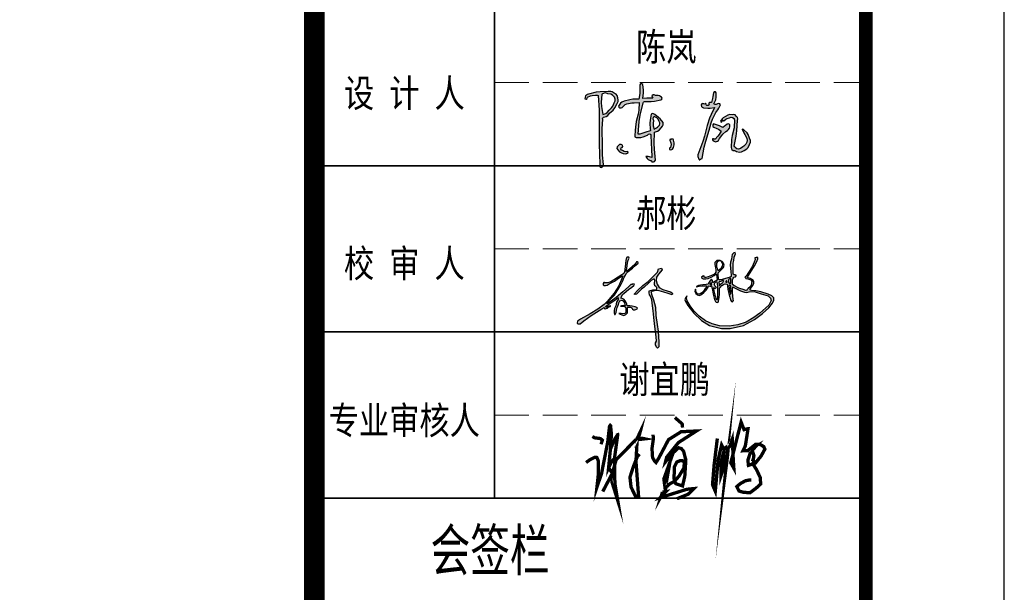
# Model space of a CAD drawing. Extents: x 797781 to 1255204, y 21234 to 1024248.
# Tile 314 of 656: x 1000585 to 1007693, y 269101 to 273234. Entities that reach past the tile are written whole.
import ezdxf
from ezdxf.enums import TextEntityAlignment as Align

# ---------------------------------------------------------------- set-up
doc = ezdxf.new("R2010")
doc.units = 0
doc.header["$LTSCALE"] = 1000
doc.header["$MEASUREMENT"] = 0
doc.linetypes.add('230303生产综合楼-平面图_t8$0$DASH', pattern=[0.35, 0.25, -0.1])
doc.layers.add('230303生产综合楼-平面图_t8$0$PUB_TITLE', color=4, linetype='Continuous')
doc.layers.add('PUB_TEXT', color=7, linetype='Continuous')
doc.layers.add('230303生产综合楼-平面图_t8$0$不打印线', color=5, linetype='230303生产综合楼-平面图_t8$0$DASH', lineweight=0, plot=False)
for name, color, linetype, lineweight in [('230303生产综合楼-平面图_t8$0$图框', 4, 'Continuous', 35), ('A-ANNO-TEXT', 7, 'Continuous', 25), ('图框', 4, 'Continuous', 35)]:
    doc.layers.add(name, color=color, linetype=linetype, lineweight=lineweight)
doc.styles.add('-黑体', font='simhei.ttf', dxfattribs={"width": 0.8})
doc.styles.add('230303生产综合楼-平面图_t8$0$-黑体', font='simhei.ttf', dxfattribs={"width": 0.8})

# ---------------------------------------------------------------- blocks, each defined once
blk = doc.blocks.new('陈岚')
h = blk.add_hatch(color=256)
h.paths.add_polyline_path([(-3.976, 1.115), (-3.926, 1.233), (-3.919, 1.31), (-3.948, 1.435), (-3.991, 1.559), (-4.054, 1.625), (-4.177, 1.671), (-4.289, 1.741), (-4.366, 1.759), (-4.497, 1.747), (-4.936, 1.709), (-5.158, 1.666), (-5.58, 1.539), (-5.645, 1.504), (-5.677, 1.483), (-5.733, 1.435), (-5.745, 1.368), (-5.75, 1.335), (-5.761, 1.268), (-5.692, 1.257), (-5.632, 1.297), (-5.615, 1.365), (-5.457, 1.448), (-5.368, 1.477), (-5.191, 1.504), (-5.132, 1.517), (-5.098, 1.517), (-5.039, 1.504), (-4.944, 0.696), (-4.909, 0.289), (-4.865, -0.524), (-4.806, -1.258), (-4.774, -1.625), (-4.705, -2.358), (-4.696, -2.405), (-4.677, -2.431), (-4.636, -2.455), (-4.56, -2.411), (-4.525, -2.361), (-4.511, -2.274), (-4.592, -1.773), (-4.617, -1.518), (-4.636, -1.01), (-4.7, -0.536), (-4.714, -0.294), (-4.705, 0.185), (-4.718, 0.24), (-4.708, 0.281), (-4.67, 0.324), (-4.522, 0.374), (-4.447, 0.431), (-4.358, 0.56), (-4.165, 0.748), (-4.083, 0.868)])
h.paths.add_polyline_path([(-4.848, 1.127), (-4.837, 1.574), (-4.728, 1.649), (-4.639, 1.664), (-4.511, 1.629), (-4.35, 1.61), (-4.263, 1.571), (-4.143, 1.463), (-4.09, 1.352), (-4.09, 1.267), (-4.143, 1.157), (-4.205, 0.968), (-4.259, 0.874), (-4.393, 0.726), (-4.486, 0.589), (-4.56, 0.528), (-4.712, 0.462), (-4.822, 0.896)], flags=16)
h.paths.add_polyline_path([(-2.535, 1.294), (-2.511, 1.314), (-2.469, 1.324), (-2.114, 1.348), (-1.935, 1.379), (-1.593, 1.477), (-1.541, 1.508), (-1.524, 1.569), (-1.552, 1.622), (-1.671, 1.689), (-1.749, 1.707), (-1.885, 1.699), (-1.966, 1.724), (-2.025, 1.714), (-2.093, 1.664), (-2.081, 1.611), (-2.065, 1.583), (-2.024, 1.546), (-2.246, 1.523), (-2.357, 1.512), (-2.58, 1.49), (-2.557, 1.793), (-2.569, 1.951), (-2.635, 2.248), (-2.684, 2.285), (-2.751, 2.276), (-2.788, 2.227), (-2.769, 1.911), (-2.769, 1.751), (-2.788, 1.435), (-3.119, 1.408), (-3.286, 1.373), (-3.601, 1.268), (-3.728, 1.211), (-3.79, 1.154), (-3.858, 1.032), (-3.885, 0.982), (-3.871, 0.924), (-3.823, 0.893), (-3.741, 0.891), (-3.689, 0.914), (-3.635, 0.976), (-3.571, 1.054), (-3.532, 1.088), (-3.448, 1.143), (-3.175, 1.2), (-3.037, 1.223), (-2.76, 1.254), (-2.766, 0.83), (-2.786, 0.617), (-2.858, 0.199), (-2.884, -0.123), (-2.889, -0.285), (-2.885, -0.607), (-2.879, -0.646), (-2.855, -0.67), (-2.816, -0.677), (-2.557, -0.658), (-2.422, -0.62), (-2.191, -0.503), (-2.139, -0.451), (-2.078, -0.439), (-2.01, -0.468), (-1.956, -0.974), (-1.931, -1.226), (-1.885, -1.732), (-2.008, -1.695), (-2.076, -1.686), (-2.205, -1.691), (-2.138, -1.794), (-2.082, -1.84), (-1.968, -1.885), (-1.916, -1.891), (-1.885, -1.91), (-1.857, -1.955), (-1.777, -1.964), (-1.717, -1.934), (-1.677, -1.864), (-1.764, -1.248), (-1.795, -0.937), (-1.83, -0.315), (-1.664, -0.264), (-1.58, -0.204), (-1.475, -0.065), (-1.402, 0.039), (-1.38, 0.113), (-1.385, 0.24), (-1.554, 0.423), (-1.651, 0.505), (-1.857, 0.643), (-1.932, 0.686), (-1.993, 0.69), (-2.073, 0.657), (-2.11, 0.326), (-2.108, 0.154), (-2.066, -0.177), (-2.041, -0.199), (-2.044, -0.242), (-2.073, -0.26), (-2.292, -0.349), (-2.402, -0.393), (-2.621, -0.482), (-2.66, -0.482), (-2.68, -0.482), (-2.719, -0.482), (-2.692, 0.215), (-2.659, 0.565), (-2.552, 1.254)])
h.paths.add_polyline_path([(-1.941, 0.469), (-1.885, 0.532), (-1.743, 0.469), (-1.674, 0.408), (-1.593, 0.275), (-1.552, 0.205), (-1.548, 0.148), (-1.579, 0.073), (-1.677, -0.035), (-1.735, -0.084), (-1.857, -0.163), (-1.919, 0.023), (-1.932, 0.129), (-1.913, 0.324), (-1.95, 0.399)], flags=16)
h.paths.add_polyline_path([(-3.594, -1.302), (-3.537, -1.275), (-3.514, -1.213), (-3.538, -1.156), (-3.618, -1.115), (-3.694, -1.124), (-3.761, -1.184), (-3.823, -1.259), (-3.83, -1.342), (-3.781, -1.427), (-3.674, -1.52), (-3.606, -1.557), (-3.469, -1.594), (-3.363, -1.615), (-3.29, -1.598), (-3.205, -1.531), (-3.196, -1.51), (-3.21, -1.486), (-3.233, -1.482), (-3.342, -1.511), (-3.418, -1.498), (-3.51, -1.434), (-3.571, -1.418), (-3.606, -1.363)], flags=17)
h.paths.add_polyline_path([(-0.696, -0.847), (-0.753, -0.691), (-0.773, -0.641), (-0.846, -0.625), (-0.885, -0.663), (-0.913, -0.652), (-0.946, -0.674), (-0.947, -0.704), (-0.883, -0.854), (-0.872, -0.947), (-0.899, -1.107), (-0.941, -1.144), (-0.937, -1.214), (-0.892, -1.246), (-0.81, -1.223), (-0.766, -1.185), (-0.732, -1.107), (-0.691, -0.946)])
h.paths.add_polyline_path([(1.706, 1.407), (1.664, 1.458), (1.608, 1.473), (1.546, 1.449), (1.473, 1.41), (1.414, 1.408), (1.338, 1.442), (1.432, 1.67), (1.451, 1.808), (1.421, 2.053), (1.383, 2.097), (1.309, 2.094), (1.275, 2.046), (1.254, 1.828), (1.239, 1.72), (1.199, 1.504), (1.141, 1.498), (1.112, 1.489), (1.06, 1.463), (1.06, 1.422), (1.067, 1.4), (1.088, 1.365), (1.028, 1.325), (0.964, 1.328), (0.907, 1.372), (0.92, 1.398), (0.901, 1.433), (0.872, 1.435), (0.859, 1.4), (0.813, 1.386), (0.782, 1.407), (0.721, 1.417), (0.672, 1.393), (0.643, 1.338), (0.663, 1.255), (0.704, 1.209), (0.782, 1.178), (1.028, 1.18), (1.153, 1.194), (1.393, 1.247), (1.226, 0.851), (1.158, 0.644), (1.053, 0.226), (0.931, -0.374), (0.858, -0.672), (0.685, -1.26), (0.643, -1.41), (0.648, -1.504), (0.706, -1.649), (0.722, -1.669), (0.732, -1.678), (0.754, -1.691), (0.799, -1.65), (0.825, -1.633), (0.879, -1.607), (0.96, -0.968), (1.021, -0.649), (1.178, -0.024), (1.253, 0.381), (1.313, 0.582), (1.47, 0.963), (1.58, 1.131), (1.628, 1.222)])
h.paths.add_polyline_path([(2.216, 0.069), (2.283, 0.157), (2.298, 0.228), (2.301, 0.265), (2.296, 0.337), (2.247, 0.376), (2.205, 0.386), (2.144, 0.372), (2.055, 0.292), (2.01, 0.251), (1.921, 0.171), (1.717, 0.254), (1.61, 0.286), (1.393, 0.33), (1.348, 0.281), (1.362, 0.196), (1.421, 0.164), (1.595, 0.099), (1.679, 0.058), (1.838, -0.038), (1.738, -0.234), (1.675, -0.328), (1.532, -0.496), (1.477, -0.494), (1.449, -0.491), (1.393, -0.482), (1.384, -0.547), (1.426, -0.604), (1.491, -0.614), (1.516, -0.623), (1.528, -0.627), (1.553, -0.635), (1.664, -0.607), (1.725, -0.557), (1.775, -0.454), (1.88, -0.274), (1.944, -0.188), (2.088, -0.038), (2.176, 0.029)])
h.paths.add_polyline_path([(2.602, 0.844), (2.54, 0.912), (2.466, 0.93), (2.38, 0.9), (2.23, 0.897), (2.147, 0.869), (2.026, 0.782), (1.898, 0.701), (1.84, 0.638), (1.769, 0.504), (1.783, 0.474), (1.828, 0.466), (1.852, 0.49), (1.841, 0.524), (1.872, 0.563), (1.907, 0.56), (1.911, 0.538), (1.935, 0.523), (1.956, 0.532), (2.054, 0.636), (2.12, 0.679), (2.255, 0.726), (2.346, 0.761), (2.416, 0.753), (2.498, 0.699), (2.505, 0.668), (2.513, 0.653), (2.533, 0.629), (2.533, 0.457), (2.533, 0.371), (2.533, 0.199), (2.446, -0.233), (2.429, -0.459), (2.449, -0.899), (2.463, -0.973), (2.494, -1.015), (2.56, -1.052), (2.641, -1.054), (2.685, -1.066), (2.755, -1.107), (2.924, -1.123), (3.021, -1.103), (3.172, -1.024), (3.309, -0.916), (3.368, -0.838), (3.436, -0.677), (3.488, -0.548), (3.485, -0.453), (3.422, -0.329), (3.336, -0.129), (3.261, -0.032), (3.088, 0.101), (3.049, 0.128), (3.024, 0.137), (2.977, 0.143), (3.094, -0.046), (3.153, -0.14), (3.269, -0.329), (3.295, -0.464), (3.285, -0.546), (3.227, -0.67), (3.13, -0.78), (3.076, -0.832), (2.963, -0.927), (2.848, -0.963), (2.765, -0.951), (2.665, -0.885), (2.639, -0.858), (2.627, -0.844), (2.602, -0.816), (2.672, -0.252), (2.69, 0.033), (2.692, 0.601), (2.702, 0.705), (2.677, 0.772)])
for p, q in [((-2.751, 2.276), (-2.788, 2.227)), ((-2.788, 2.227), (-2.769, 1.911)), ((-2.684, 2.285), (-2.751, 2.276)), ((-2.635, 2.248), (-2.684, 2.285)), ((-2.569, 1.951), (-2.635, 2.248)), ((-5.158, 1.666), (-5.58, 1.539)), ((-4.936, 1.709), (-5.158, 1.666)), ((-4.497, 1.747), (-4.936, 1.709)), ((-4.728, 1.649), (-4.837, 1.574)), ((-4.639, 1.664), (-4.728, 1.649)), ((-4.511, 1.629), (-4.639, 1.664)), ((-4.35, 1.61), (-4.511, 1.629)), ((-4.366, 1.759), (-4.497, 1.747)), ((-4.289, 1.741), (-4.366, 1.759)), ((-4.177, 1.671), (-4.289, 1.741)), ((-4.054, 1.625), (-4.177, 1.671)), ((-2.769, 1.751), (-2.788, 1.435)), ((-2.769, 1.911), (-2.769, 1.751)), ((-2.58, 1.49), (-2.557, 1.793)), ((-2.557, 1.793), (-2.569, 1.951)), ((-2.025, 1.714), (-2.093, 1.664)), ((-2.093, 1.664), (-2.081, 1.611)), ((-1.966, 1.724), (-2.025, 1.714)), ((-1.885, 1.699), (-1.966, 1.724)), ((-1.749, 1.707), (-1.885, 1.699)), ((-1.671, 1.689), (-1.749, 1.707)), ((-1.552, 1.622), (-1.671, 1.689)), ((1.239, 1.72), (1.199, 1.504)), ((1.254, 1.828), (1.239, 1.72)), ((1.275, 2.046), (1.254, 1.828)), ((1.309, 2.094), (1.275, 2.046)), ((1.383, 2.097), (1.309, 2.094)), ((1.338, 1.442), (1.432, 1.67)), ((1.421, 2.053), (1.383, 2.097)), ((1.451, 1.808), (1.421, 2.053)), ((1.432, 1.67), (1.451, 1.808)), ((-5.75, 1.335), (-5.761, 1.268)), ((-5.761, 1.268), (-5.692, 1.257)), ((-5.745, 1.368), (-5.75, 1.335)), ((-5.733, 1.435), (-5.745, 1.368)), ((-5.677, 1.483), (-5.733, 1.435)), ((-5.692, 1.257), (-5.632, 1.297)), ((-5.645, 1.504), (-5.677, 1.483)), ((-5.58, 1.539), (-5.645, 1.504)), ((-5.632, 1.297), (-5.615, 1.365)), ((-5.615, 1.365), (-5.457, 1.448)), ((-5.457, 1.448), (-5.368, 1.477)), ((-5.368, 1.477), (-5.191, 1.504)), ((-5.191, 1.504), (-5.132, 1.517)), ((-5.132, 1.517), (-5.098, 1.517)), ((-5.098, 1.517), (-5.039, 1.504)), ((-5.039, 1.504), (-4.944, 0.696)), ((-4.837, 1.574), (-4.848, 1.127)), ((-4.848, 1.127), (-4.822, 0.896)), ((-4.263, 1.571), (-4.35, 1.61)), ((-4.143, 1.463), (-4.263, 1.571)), ((-4.205, 0.968), (-4.143, 1.157)), ((-4.09, 1.352), (-4.143, 1.463)), ((-4.143, 1.157), (-4.09, 1.267)), ((-4.09, 1.267), (-4.09, 1.352)), ((-4.083, 0.868), (-3.976, 1.115)), ((-3.991, 1.559), (-4.054, 1.625)), ((-3.948, 1.435), (-3.991, 1.559)), ((-3.976, 1.115), (-3.926, 1.233)), ((-3.919, 1.31), (-3.948, 1.435)), ((-3.926, 1.233), (-3.919, 1.31)), ((-3.79, 1.154), (-3.858, 1.032)), ((-3.728, 1.211), (-3.79, 1.154)), ((-3.601, 1.268), (-3.728, 1.211)), ((-3.286, 1.373), (-3.601, 1.268)), ((-3.571, 1.054), (-3.532, 1.088)), ((-3.532, 1.088), (-3.448, 1.143)), ((-3.448, 1.143), (-3.175, 1.2)), ((-3.119, 1.408), (-3.286, 1.373)), ((-3.175, 1.2), (-3.037, 1.223)), ((-2.788, 1.435), (-3.119, 1.408)), ((-3.037, 1.223), (-2.76, 1.254)), ((-2.76, 1.254), (-2.766, 0.83)), ((-2.659, 0.565), (-2.552, 1.254)), ((-2.357, 1.512), (-2.58, 1.49)), ((-2.552, 1.254), (-2.535, 1.294)), ((-2.535, 1.294), (-2.511, 1.314)), ((-2.511, 1.314), (-2.469, 1.324)), ((-2.469, 1.324), (-2.114, 1.348)), ((-2.246, 1.523), (-2.357, 1.512)), ((-2.024, 1.546), (-2.246, 1.523)), ((-2.114, 1.348), (-1.935, 1.379)), ((-2.081, 1.611), (-2.065, 1.583)), ((-2.065, 1.583), (-2.024, 1.546)), ((-1.935, 1.379), (-1.593, 1.477)), ((-1.593, 1.477), (-1.541, 1.508)), ((-1.524, 1.569), (-1.552, 1.622)), ((-1.541, 1.508), (-1.524, 1.569)), ((0.672, 1.393), (0.643, 1.338)), ((0.643, 1.338), (0.663, 1.255)), ((0.663, 1.255), (0.704, 1.209)), ((0.721, 1.417), (0.672, 1.393)), ((0.704, 1.209), (0.782, 1.178)), ((0.782, 1.407), (0.721, 1.417)), ((0.813, 1.386), (0.782, 1.407)), ((0.782, 1.178), (1.028, 1.18)), ((0.859, 1.4), (0.813, 1.386)), ((0.872, 1.435), (0.859, 1.4)), ((0.901, 1.433), (0.872, 1.435)), ((0.92, 1.398), (0.901, 1.433)), ((0.907, 1.372), (0.92, 1.398)), ((0.964, 1.328), (0.907, 1.372)), ((1.028, 1.325), (0.964, 1.328)), ((1.088, 1.365), (1.028, 1.325)), ((1.028, 1.18), (1.153, 1.194)), ((1.112, 1.489), (1.06, 1.463)), ((1.06, 1.463), (1.06, 1.422)), ((1.06, 1.422), (1.067, 1.4)), ((1.067, 1.4), (1.088, 1.365)), ((1.141, 1.498), (1.112, 1.489)), ((1.199, 1.504), (1.141, 1.498)), ((1.153, 1.194), (1.393, 1.247)), ((1.393, 1.247), (1.226, 0.851)), ((1.414, 1.408), (1.338, 1.442)), ((1.473, 1.41), (1.414, 1.408)), ((1.47, 0.963), (1.58, 1.131)), ((1.546, 1.449), (1.473, 1.41)), ((1.608, 1.473), (1.546, 1.449)), ((1.58, 1.131), (1.628, 1.222)), ((1.664, 1.458), (1.608, 1.473)), ((1.628, 1.222), (1.706, 1.407)), ((1.706, 1.407), (1.664, 1.458)), ((-4.944, 0.696), (-4.909, 0.289)), ((-4.822, 0.896), (-4.712, 0.462)), ((-4.56, 0.528), (-4.486, 0.589)), ((-4.486, 0.589), (-4.393, 0.726)), ((-4.447, 0.431), (-4.358, 0.56)), ((-4.393, 0.726), (-4.259, 0.874)), ((-4.358, 0.56), (-4.165, 0.748)), ((-4.259, 0.874), (-4.205, 0.968)), ((-4.165, 0.748), (-4.083, 0.868)), ((-3.858, 1.032), (-3.885, 0.982)), ((-3.885, 0.982), (-3.871, 0.924)), ((-3.871, 0.924), (-3.823, 0.893)), ((-3.823, 0.893), (-3.741, 0.891)), ((-3.741, 0.891), (-3.689, 0.914)), ((-3.689, 0.914), (-3.635, 0.976)), ((-3.635, 0.976), (-3.571, 1.054)), ((-2.786, 0.617), (-2.858, 0.199)), ((-2.766, 0.83), (-2.786, 0.617)), ((-2.692, 0.215), (-2.659, 0.565)), ((-2.073, 0.657), (-2.11, 0.326)), ((-1.993, 0.69), (-2.073, 0.657)), ((-1.932, 0.686), (-1.993, 0.69)), ((-1.857, 0.643), (-1.932, 0.686)), ((-1.651, 0.505), (-1.857, 0.643)), ((1.158, 0.644), (1.053, 0.226)), ((1.226, 0.851), (1.158, 0.644)), ((1.253, 0.381), (1.313, 0.582)), ((1.313, 0.582), (1.47, 0.963)), ((1.84, 0.638), (1.769, 0.504)), ((1.898, 0.701), (1.84, 0.638)), ((1.841, 0.524), (1.872, 0.563)), ((1.872, 0.563), (1.907, 0.56)), ((2.026, 0.782), (1.898, 0.701)), ((1.907, 0.56), (1.911, 0.538)), ((1.956, 0.532), (2.054, 0.636)), ((2.147, 0.869), (2.026, 0.782)), ((2.054, 0.636), (2.12, 0.679)), ((2.12, 0.679), (2.255, 0.726)), ((2.23, 0.897), (2.147, 0.869)), ((2.38, 0.9), (2.23, 0.897)), ((2.255, 0.726), (2.346, 0.761)), ((2.346, 0.761), (2.416, 0.753)), ((2.466, 0.93), (2.38, 0.9)), ((2.416, 0.753), (2.498, 0.699)), ((2.54, 0.912), (2.466, 0.93)), ((2.498, 0.699), (2.505, 0.668)), ((2.505, 0.668), (2.513, 0.653)), ((2.513, 0.653), (2.533, 0.629)), ((2.533, 0.629), (2.533, 0.457)), ((2.602, 0.844), (2.54, 0.912)), ((2.677, 0.772), (2.602, 0.844)), ((2.702, 0.705), (2.677, 0.772)), ((2.69, 0.033), (2.692, 0.601)), ((2.692, 0.601), (2.702, 0.705)), ((-4.909, 0.289), (-4.865, -0.524)), ((-4.718, 0.24), (-4.708, 0.281)), ((-4.705, 0.185), (-4.718, 0.24)), ((-4.714, -0.294), (-4.705, 0.185)), ((-4.712, 0.462), (-4.56, 0.528)), ((-4.708, 0.281), (-4.67, 0.324)), ((-4.67, 0.324), (-4.522, 0.374)), ((-4.522, 0.374), (-4.447, 0.431)), ((-2.858, 0.199), (-2.884, -0.123)), ((-2.719, -0.482), (-2.692, 0.215)), ((-2.11, 0.326), (-2.108, 0.154)), ((-2.108, 0.154), (-2.066, -0.177)), ((-1.941, 0.469), (-1.95, 0.399)), ((-1.95, 0.399), (-1.913, 0.324)), ((-1.885, 0.532), (-1.941, 0.469)), ((-1.913, 0.324), (-1.932, 0.129)), ((-1.932, 0.129), (-1.919, 0.023)), ((-1.919, 0.023), (-1.857, -0.163)), ((-1.743, 0.469), (-1.885, 0.532)), ((-1.674, 0.408), (-1.743, 0.469)), ((-1.677, -0.035), (-1.579, 0.073)), ((-1.593, 0.275), (-1.674, 0.408)), ((-1.554, 0.423), (-1.651, 0.505)), ((-1.552, 0.205), (-1.593, 0.275)), ((-1.579, 0.073), (-1.548, 0.148)), ((-1.385, 0.24), (-1.554, 0.423)), ((-1.548, 0.148), (-1.552, 0.205)), ((-1.475, -0.065), (-1.402, 0.039)), ((-1.402, 0.039), (-1.38, 0.113)), ((-1.38, 0.113), (-1.385, 0.24)), ((1.053, 0.226), (0.931, -0.374)), ((1.178, -0.024), (1.253, 0.381)), ((1.393, 0.33), (1.348, 0.281)), ((1.348, 0.281), (1.362, 0.196)), ((1.362, 0.196), (1.421, 0.164)), ((1.61, 0.286), (1.393, 0.33)), ((1.421, 0.164), (1.595, 0.099)), ((1.595, 0.099), (1.679, 0.058)), ((1.717, 0.254), (1.61, 0.286)), ((1.679, 0.058), (1.838, -0.038)), ((1.921, 0.171), (1.717, 0.254)), ((1.769, 0.504), (1.783, 0.474)), ((1.783, 0.474), (1.828, 0.466)), ((1.828, 0.466), (1.852, 0.49)), ((1.852, 0.49), (1.841, 0.524)), ((1.911, 0.538), (1.935, 0.523)), ((2.01, 0.251), (1.921, 0.171)), ((1.935, 0.523), (1.956, 0.532)), ((2.055, 0.292), (2.01, 0.251)), ((2.144, 0.372), (2.055, 0.292)), ((2.088, -0.038), (2.176, 0.029)), ((2.205, 0.386), (2.144, 0.372)), ((2.176, 0.029), (2.216, 0.069)), ((2.247, 0.376), (2.205, 0.386)), ((2.216, 0.069), (2.283, 0.157)), ((2.296, 0.337), (2.247, 0.376)), ((2.283, 0.157), (2.298, 0.228)), ((2.301, 0.265), (2.296, 0.337)), ((2.298, 0.228), (2.301, 0.265)), ((2.533, 0.199), (2.446, -0.233)), ((2.533, 0.457), (2.533, 0.371)), ((2.533, 0.371), (2.533, 0.199)), ((2.672, -0.252), (2.69, 0.033)), ((3.024, 0.137), (2.977, 0.143)), ((2.977, 0.143), (3.094, -0.046)), ((3.049, 0.128), (3.024, 0.137)), ((3.088, 0.101), (3.049, 0.128)), ((3.261, -0.032), (3.088, 0.101)), ((-4.865, -0.524), (-4.806, -1.258)), ((-4.7, -0.536), (-4.714, -0.294)), ((-4.636, -1.01), (-4.7, -0.536)), ((-2.884, -0.123), (-2.889, -0.285)), ((-2.889, -0.285), (-2.885, -0.607)), ((-2.68, -0.482), (-2.719, -0.482)), ((-2.66, -0.482), (-2.68, -0.482)), ((-2.621, -0.482), (-2.66, -0.482)), ((-2.402, -0.393), (-2.621, -0.482)), ((-2.422, -0.62), (-2.191, -0.503)), ((-2.292, -0.349), (-2.402, -0.393)), ((-2.073, -0.26), (-2.292, -0.349)), ((-2.191, -0.503), (-2.139, -0.451)), ((-2.139, -0.451), (-2.078, -0.439)), ((-2.078, -0.439), (-2.01, -0.468)), ((-2.044, -0.242), (-2.073, -0.26)), ((-2.066, -0.177), (-2.041, -0.199)), ((-2.041, -0.199), (-2.044, -0.242)), ((-2.01, -0.468), (-1.956, -0.974)), ((-1.857, -0.163), (-1.735, -0.084)), ((-1.83, -0.315), (-1.664, -0.264)), ((-1.795, -0.937), (-1.83, -0.315)), ((-1.735, -0.084), (-1.677, -0.035)), ((-1.664, -0.264), (-1.58, -0.204)), ((-1.58, -0.204), (-1.475, -0.065)), ((0.931, -0.374), (0.858, -0.672)), ((1.021, -0.649), (1.178, -0.024)), ((1.393, -0.482), (1.384, -0.547)), ((1.449, -0.491), (1.393, -0.482)), ((1.477, -0.494), (1.449, -0.491)), ((1.532, -0.496), (1.477, -0.494)), ((1.675, -0.328), (1.532, -0.496)), ((1.738, -0.234), (1.675, -0.328)), ((1.725, -0.557), (1.775, -0.454)), ((1.838, -0.038), (1.738, -0.234)), ((1.775, -0.454), (1.88, -0.274)), ((1.88, -0.274), (1.944, -0.188)), ((1.944, -0.188), (2.088, -0.038)), ((2.446, -0.233), (2.429, -0.459)), ((2.429, -0.459), (2.449, -0.899)), ((2.602, -0.816), (2.672, -0.252)), ((3.094, -0.046), (3.153, -0.14)), ((3.153, -0.14), (3.269, -0.329)), ((3.336, -0.129), (3.261, -0.032)), ((3.269, -0.329), (3.295, -0.464)), ((3.295, -0.464), (3.285, -0.546)), ((3.422, -0.329), (3.336, -0.129)), ((3.485, -0.453), (3.422, -0.329)), ((3.488, -0.548), (3.485, -0.453)), ((-4.617, -1.518), (-4.636, -1.01)), ((-2.885, -0.607), (-2.879, -0.646)), ((-2.879, -0.646), (-2.855, -0.67)), ((-2.855, -0.67), (-2.816, -0.677)), ((-2.816, -0.677), (-2.557, -0.658)), ((-2.557, -0.658), (-2.422, -0.62)), ((-1.956, -0.974), (-1.931, -1.226)), ((-1.764, -1.248), (-1.795, -0.937)), ((-0.946, -0.674), (-0.947, -0.704)), ((-0.947, -0.704), (-0.883, -0.854)), ((-0.913, -0.652), (-0.946, -0.674)), ((-0.885, -0.663), (-0.913, -0.652)), ((-0.872, -0.947), (-0.899, -1.107)), ((-0.846, -0.625), (-0.885, -0.663)), ((-0.883, -0.854), (-0.872, -0.947)), ((-0.773, -0.641), (-0.846, -0.625)), ((-0.753, -0.691), (-0.773, -0.641)), ((-0.696, -0.847), (-0.753, -0.691)), ((-0.732, -1.107), (-0.691, -0.946)), ((-0.691, -0.946), (-0.696, -0.847)), ((0.858, -0.672), (0.685, -1.26)), ((0.879, -1.607), (0.96, -0.968)), ((0.96, -0.968), (1.021, -0.649)), ((1.384, -0.547), (1.426, -0.604)), ((1.426, -0.604), (1.491, -0.614)), ((1.491, -0.614), (1.516, -0.623)), ((1.516, -0.623), (1.528, -0.627)), ((1.528, -0.627), (1.553, -0.635)), ((1.553, -0.635), (1.664, -0.607)), ((1.664, -0.607), (1.725, -0.557)), ((2.449, -0.899), (2.463, -0.973)), ((2.463, -0.973), (2.494, -1.015)), ((2.494, -1.015), (2.56, -1.052)), ((2.56, -1.052), (2.641, -1.054)), ((2.627, -0.844), (2.602, -0.816)), ((2.639, -0.858), (2.627, -0.844)), ((2.665, -0.885), (2.639, -0.858)), ((2.641, -1.054), (2.685, -1.066)), ((2.765, -0.951), (2.665, -0.885)), ((2.685, -1.066), (2.755, -1.107)), ((2.848, -0.963), (2.765, -0.951)), ((2.963, -0.927), (2.848, -0.963)), ((3.076, -0.832), (2.963, -0.927)), ((3.021, -1.103), (3.172, -1.024)), ((3.13, -0.78), (3.076, -0.832)), ((3.227, -0.67), (3.13, -0.78)), ((3.172, -1.024), (3.309, -0.916)), ((3.285, -0.546), (3.227, -0.67)), ((3.309, -0.916), (3.368, -0.838)), ((3.368, -0.838), (3.436, -0.677)), ((3.436, -0.677), (3.488, -0.548)), ((-4.806, -1.258), (-4.774, -1.625)), ((-4.774, -1.625), (-4.705, -2.358)), ((-4.592, -1.773), (-4.617, -1.518)), ((-3.823, -1.259), (-3.83, -1.342)), ((-3.83, -1.342), (-3.781, -1.427)), ((-3.761, -1.184), (-3.823, -1.259)), ((-3.781, -1.427), (-3.674, -1.52)), ((-3.694, -1.124), (-3.761, -1.184)), ((-3.618, -1.115), (-3.694, -1.124)), ((-3.674, -1.52), (-3.606, -1.557)), ((-3.538, -1.156), (-3.618, -1.115)), ((-3.606, -1.363), (-3.594, -1.302)), ((-3.571, -1.418), (-3.606, -1.363)), ((-3.606, -1.557), (-3.469, -1.594)), ((-3.594, -1.302), (-3.537, -1.275)), ((-3.51, -1.434), (-3.571, -1.418)), ((-3.514, -1.213), (-3.538, -1.156)), ((-3.537, -1.275), (-3.514, -1.213)), ((-3.418, -1.498), (-3.51, -1.434)), ((-3.469, -1.594), (-3.363, -1.615)), ((-3.342, -1.511), (-3.418, -1.498)), ((-3.363, -1.615), (-3.29, -1.598)), ((-3.233, -1.482), (-3.342, -1.511)), ((-3.29, -1.598), (-3.205, -1.531)), ((-3.21, -1.486), (-3.233, -1.482)), ((-3.196, -1.51), (-3.21, -1.486)), ((-3.205, -1.531), (-3.196, -1.51)), ((-1.931, -1.226), (-1.885, -1.732)), ((-1.677, -1.864), (-1.764, -1.248)), ((-0.899, -1.107), (-0.941, -1.144)), ((-0.941, -1.144), (-0.937, -1.214)), ((-0.937, -1.214), (-0.892, -1.246)), ((-0.892, -1.246), (-0.81, -1.223)), ((-0.81, -1.223), (-0.766, -1.185)), ((-0.766, -1.185), (-0.732, -1.107)), ((0.685, -1.26), (0.643, -1.41)), ((0.643, -1.41), (0.648, -1.504)), ((0.648, -1.504), (0.706, -1.649)), ((0.825, -1.633), (0.879, -1.607)), ((2.755, -1.107), (2.924, -1.123)), ((2.924, -1.123), (3.021, -1.103)), ((-4.511, -2.274), (-4.592, -1.773)), ((-2.076, -1.686), (-2.205, -1.691)), ((-2.205, -1.691), (-2.138, -1.794)), ((-2.138, -1.794), (-2.082, -1.84)), ((-2.082, -1.84), (-1.968, -1.885)), ((-2.008, -1.695), (-2.076, -1.686)), ((-1.885, -1.732), (-2.008, -1.695)), ((-1.968, -1.885), (-1.916, -1.891)), ((-1.916, -1.891), (-1.885, -1.91)), ((-1.885, -1.91), (-1.857, -1.955)), ((-1.857, -1.955), (-1.777, -1.964)), ((-1.777, -1.964), (-1.717, -1.934)), ((-1.717, -1.934), (-1.677, -1.864)), ((0.706, -1.649), (0.722, -1.669)), ((0.722, -1.669), (0.732, -1.678)), ((0.732, -1.678), (0.754, -1.691)), ((0.754, -1.691), (0.799, -1.65)), ((0.799, -1.65), (0.825, -1.633)), ((-4.705, -2.358), (-4.696, -2.405)), ((-4.696, -2.405), (-4.677, -2.431)), ((-4.677, -2.431), (-4.636, -2.455)), ((-4.636, -2.455), (-4.56, -2.411)), ((-4.56, -2.411), (-4.525, -2.361)), ((-4.525, -2.361), (-4.511, -2.274))]:
    blk.add_line(p, q)
blk = doc.blocks.new('谢宜鹏')
at = {"const_width": 80}
for points in [[(14907296, 155511), (14907219, 154878), (14907180, 154399), (14907247, 154241), (14907315, 154993), (14907399, 155356), (14907456, 155244), (14907440, 154794), (14907386, 154627), (14907386, 154942), (14907473, 155276), (14907563, 155337), (14907537, 155048), (14907498, 154752), (14907547, 155270), (14907601, 155331), (14907656, 155491), (14907682, 154964), (14907694, 154794), (14907620, 154926), (14907868, 155906), (14907939, 155723), (14908010, 155742), (14908035, 155745), (14907971, 155337), (14907913, 155215), (14908029, 155221), (14908215, 155369), (14908318, 155372), (14908412, 155318), (14908440, 155254), (14908350, 155090), (14908209, 154916), (14908045, 154865), (14908032, 154990), (14908106, 155221), (14908161, 155289), (14908225, 155324), (14908135, 155225), (14908177, 155096), (14908164, 155025), (14908151, 154990), (14908193, 154951), (14908145, 154910), (14908238, 154762), (14908331, 154569), (14908338, 154415), (14908225, 154312), (14908083, 154206), (14907926, 154216), (14907817, 154248), (14907765, 154354), (14907849, 154425), (14907974, 154495), (14908080, 154514), (14908116, 154514)], [(14905365, 155474), (14905424, 155609), (14905438, 155664), (14905360, 155498)], [(14906275, 156016), (14906450, 155862), (14906459, 155774)], [(14904137, 154933), (14904238, 155006), (14904348, 155059), (14904396, 155055), (14904435, 154964), (14904430, 154629), (14904399, 154342), (14904509, 154665), (14904659, 155431), (14904701, 155805), (14904717, 155826), (14904727, 155815), (14904748, 155607), (14904721, 155237), (14904679, 154802), (14904763, 154977), (14904819, 155022), (14904900, 155609), (14904888, 155641)], [(14905749, 155603), (14905758, 155508), (14905724, 155270), (14905737, 155053), (14905787, 154966), (14905820, 154932), (14905883, 155032), (14906121, 155483), (14906425, 155674), (14906792, 155691), (14906359, 155412), (14906075, 155057), (14906050, 154953), (14906175, 155116), (14906363, 155287), (14906429, 155270), (14906484, 155203), (14906538, 154995), (14906513, 154603), (14906459, 154369), (14906296, 154423), (14906254, 154544), (14906263, 154828), (14906321, 154945), (14906404, 154978), (14906455, 154978), (14906505, 154941), (14906488, 154795), (14906375, 154607), (14906258, 154474), (14906162, 154428), (14906071, 154348), (14905945, 154123), (14905976, 154222)], [(14904289, 155560), (14904341, 155528), (14904482, 155509), (14904530, 155470), (14904497, 155372)], [(14904539, 154235), (14904768, 154671), (14904862, 155002), (14905359, 155506), (14905485, 155516), (14905548, 155503), (14905367, 155482), (14905338, 154965), (14905401, 154119), (14905325, 154124), (14905220, 154340), (14905193, 154579), (14905272, 154826), (14905372, 155075), (14905422, 155136)], [(14904897, 155604), (14904838, 155516), (14904717, 155242)], [(14904820, 155024), (14904831, 154424), (14904899, 154020), (14904759, 154466), (14904763, 154680), (14904682, 154810)], [(14906187, 155122), (14906138, 154843), (14906041, 154298), (14906009, 154537), (14906231, 155161)], [(14907398, 154892), (14907392, 154869), (14907391, 154848), (14907396, 154828), (14907409, 154829), (14907415, 154846), (14907414, 154875), (14907409, 154894), (14907398, 154892)], [(14905974, 154219), (14906060, 154233), (14905919, 154087), (14906561, 154289), (14906729, 154305), (14906592, 154169), (14906324, 154062)]]:
    blk.add_lwpolyline(points, dxfattribs=at)
blk = doc.blocks.new('A$C64787331')
h = blk.add_hatch(color=256)
h.paths.add_polyline_path([(93811, 17582), (94014, 16088), (93932, 14255), (93979, 12419), (94140, 11339), (95021, 10737), (96130, 9786), (95965, 8008), (94434, 7677), (92116, 7471), (90006, 6892), (88847, 6520), (88711, 4702), (89182, 2774), (90170, 1505), (91205, -1928), (92101, -7479), (92594, -12295), (93334, -18446), (94233, -26761), (95270, -36552), (95566, -40586), (94778, -42209), (94778, -44127), (95615, -46242), (96551, -47128), (97849, -46178), (97849, -41666), (97347, -31438), (96343, -25121), (95139, -16497), (94624, -8814), (92993, -1893), (91173, 3358), (90793, 5224), (91337, 5993), (94869, 6807), (98266, 6626), (102659, 5314), (106553, 3957), (110312, 2916), (110856, 3686), (110357, 4771), (108772, 5586), (105874, 6536), (101572, 7893), (98356, 9839), (96364, 12825), (95458, 16444), (95775, 19340), (97461, 22325), (100969, 26383), (100507, 27859), (97553, 27306), (96538, 24170), (93030, 20296), (87860, 15501), (82909, 11486), (77946, 6932), (75003, 3934), (74872, 3373), (75792, 3069), (76997, 3495), (78254, 4852), (79636, 6437), (81734, 8328), (84088, 10220), (88131, 13952), (90690, 16202), (92839, 17684)])
h.paths.add_polyline_path([(139353, 20366), (138145, 19509), (138262, 18614), (139548, 17757), (142120, 17757), (144185, 18263), (146991, 19548), (149875, 21105), (151940, 22546), (152291, 22001), (152807, 17340), (151993, 16277), (149782, 15173), (148677, 14007), (148247, 15111), (148370, 16461), (147387, 17504), (146405, 16706), (144624, 13884), (144256, 12780), (142352, 12596), (139333, 12285), (137133, 11924), (135205, 11502), (133871, 10859), (133609, 10509), (135687, 10870), (139061, 11171), (142854, 11171), (142594, 10073), (141535, 8675), (140023, 6333), (138283, 4671), (136152, 3270), (134426, 3726), (133216, 5086), (132800, 6257), (132456, 8029), (132195, 7693), (131779, 6446), (132270, 4746), (132800, 4179), (134237, 2744), (136241, 2291), (138094, 3197), (140212, 4897), (142329, 7202), (144220, 9960), (144561, 11206), (145764, 10989), (147425, 10894), (148185, 8713), (148612, 5583), (149100, 3340), (149875, -172), (150650, -2256), (151113, -3486), (151903, -4157), (152692, -4274), (153598, -3924), (154007, -3048), (154608, 274), (154818, 3467), (154975, 7497), (155085, 9011), (155719, 9893), (157112, 11749), (159847, 13196), (162222, 12781), (162583, 10924), (162738, 7728), (163604, 4151), (164587, 742), (165165, -1857), (166264, -3475), (167073, -3706), (168056, -2493), (167883, -1280), (167362, 1667), (167247, 5364), (167173, 9560), (167533, 10339), (168554, 9829), (171662, 8294), (174661, 6708), (178321, 5245), (180598, 4920), (182713, 5814), (187608, 5836), (194066, 3928), (200587, 1986), (202989, -186), (203561, -2357), (201273, -6700), (192922, -14356), (187203, -18470), (179882, -22698), (172104, -25327), (163982, -26584), (155060, -26355), (148196, -24527), (141676, -21441), (135957, -17099), (131152, -12642), (127263, -7614), (124632, -2928), (123831, -726), (124234, 1488), (124112, 1461), (123046, -53), (122485, -1959), (122886, -3399), (125220, -7075), (130851, -14449), (137887, -21334), (145641, -26068), (156948, -28778), (164894, -28677), (177465, -25864), (187724, -20438), (195311, -14720), (201230, -9437), (204781, -5022), (206123, -2183), (206202, 103), (204263, 1954), (200856, 3617), (193910, 5782), (188983, 6544), (184940, 6855), (183715, 7229), (183885, 8113), (185179, 9916), (186348, 11707), (187210, 13859), (187162, 15485), (186348, 16872), (184050, 18259), (181227, 19099), (181512, 20125), (183829, 23592), (185452, 26114), (187868, 30150), (189506, 32948), (190452, 35155), (191056, 36408), (190963, 37986), (189430, 38032), (188222, 37522), (188501, 35990), (187618, 33437), (185620, 29260), (182275, 23922), (180092, 20395), (178930, 19745), (179302, 18724), (179673, 18074), (181532, 18028), (184513, 16923), (185387, 15408), (184804, 12087), (183871, 10223), (181830, 8824), (180547, 7426), (180488, 6610), (178097, 7426), (173257, 9174), (168358, 11621), (167191, 12728), (167133, 14301), (167383, 18299), (168474, 19545), (169932, 19662), (170632, 20710), (170632, 21410), (169740, 21544), (167874, 21824), (167812, 23378), (167738, 28349), (167738, 32482), (168427, 35122), (168772, 38221), (170036, 41263), (169634, 42526), (168370, 42354), (166991, 40861), (166416, 38853), (166301, 36270), (165325, 33687), (165037, 30645), (165325, 27775), (165609, 24448), (165835, 21250), (165790, 19944), (164084, 19272), (160632, 18367), (157463, 17349), (154143, 16864), (154010, 18650), (153782, 21767), (153782, 23390), (155129, 25014), (156992, 26756), (158750, 28409), (159377, 30711), (158658, 32684), (157580, 34268), (155678, 35028), (153966, 35281), (152317, 35091), (150678, 33125), (150478, 31227), (151049, 28376), (151623, 25276), (151589, 24228), (150118, 22390), (147546, 21027), (144404, 19691), (141032, 19074), (139690, 20477), (139550, 20437)])
h.paths.add_polyline_path([(147420, 14154), (147834, 12232), (146106, 12486), (145995, 13597)], flags=16)
h.paths.add_polyline_path([(151438, 14917), (152780, 14917), (152994, 13455), (153386, 10497), (153529, 8393), (153386, 4651), (153458, 1514), (153153, -1301), (152072, -1570), (151621, -409), (151121, 863), (150621, 2452), (150257, 4042), (149620, 6722), (149158, 8567), (149529, 9584), (150120, 9085), (150893, 8539), (151348, 8948), (151939, 9993), (151348, 10811), (149589, 12106), (150243, 13849)], flags=16)
h.paths.add_polyline_path([(155931, 15545), (156939, 15769), (158795, 16696), (158871, 15601), (158171, 14538), (157079, 13782), (155987, 12747), (154707, 11394), (154503, 13027), (154342, 15074), (154951, 15377)], flags=16)
h.paths.add_polyline_path([(153064, 26685), (152656, 27838), (152271, 29327), (151938, 32086), (152632, 33435), (154433, 34727), (156472, 34736), (157441, 33387), (158090, 31441), (157922, 29688), (156936, 28270), (154844, 26589), (153564, 25655)], flags=16)
h.paths.add_polyline_path([(161943, 16280), (161943, 15539), (162163, 15257), (162194, 14630), (161661, 14787), (160402, 15005)], flags=16)
h.paths.add_polyline_path([(165633, 18564), (165730, 17202), (165589, 15411), (165447, 13237), (163479, 14145), (163375, 15656), (163208, 17387)], flags=16)
h.paths.add_polyline_path([(163623, 11127), (164243, 12203), (165387, 11821), (165740, 10709), (165765, 8913), (165854, 6180), (165633, 4153), (165633, 3536), (165324, 3624), (164839, 4858), (164398, 6577), (164089, 8561), (163927, 9639)], flags=16)
h.paths.add_polyline_path([(69467, 10248), (64127, 5532), (57832, 482), (53016, -3138), (49631, -5139), (48725, -5330), (49774, -4091), (53302, -375), (56259, 2626), (59505, 7636), (62063, 12117), (63614, 15384), (65161, 19546), (66451, 21276), (67078, 22934), (69122, 24889), (73055, 27801), (76433, 30667), (78469, 32563), (78376, 33353), (77534, 33782), (76914, 33846), (76723, 33265), (75435, 31300), (70241, 26995), (67726, 25066), (67277, 24707), (67412, 26322), (68067, 29705), (68419, 33173), (68922, 35435), (69928, 37244), (69635, 38130), (68241, 38348), (67457, 37913), (67013, 35084), (66247, 29291), (65481, 24373), (64862, 23052), (63138, 21636), (59690, 19416), (55322, 16660), (52832, 15091), (50112, 14134), (48541, 14211), (46489, 14319), (46206, 14324), (45469, 13398), (45545, 12350), (46620, 11608), (47747, 11532), (49180, 12043), (51254, 13117), (56288, 15856), (60124, 18533), (62406, 20042), (63595, 20812), (63627, 20299), (63080, 18180), (60187, 11242), (55993, 4506), (49333, -3298), (46454, -6255), (40594, -10465), (33219, -14871), (24399, -20143), (21579, -21949), (21073, -23755), (22013, -24549), (24037, -24477), (27435, -21515), (34304, -16676), (44353, -10248), (46378, -8948), (46378, -10103), (47333, -10419), (48468, -10100), (49567, -9533), (50596, -8612), (52759, -7761), (52121, -7584), (50277, -8222), (47953, -9174), (47900, -8435), (48716, -7372), (50844, -6025), (57737, -1162), (59643, 198), (59643, -1524), (58191, -4063), (57465, -7509), (56285, -10138), (55832, -12133), (56013, -14127), (56338, -15566), (56828, -15744), (57852, -13698), (58164, -11430), (58876, -8939), (59544, -6893), (60345, -4669), (61369, -2712), (63462, -2090), (64308, -2935), (65554, -4758), (66150, -7338), (65065, -7293), (62883, -7338), (61725, -7827), (63284, -7827), (66190, -8080), (66801, -9606), (66845, -11341), (67023, -12408), (66756, -13876), (65866, -14721), (63951, -15122), (62482, -14766), (60517, -14687), (61503, -15344), (63195, -15967), (65065, -16456), (66756, -15744), (68315, -14054), (68582, -11964), (68493, -10140), (68359, -8670), (69845, -8640), (72217, -8868), (73199, -10615), (74149, -11285), (75232, -11399), (76383, -10988), (77507, -10276), (77919, -9674), (77178, -9181), (75506, -8304), (72819, -7702), (70763, -7537), (68134, -7438), (67678, -5968), (67093, -4249), (66267, -2736), (64994, -1120), (63376, -535), (62309, -398), (62762, 1118), (63626, 3060), (65224, 4398), (69538, 7868), (72539, 10183), (74283, 11486), (74903, 13011), (73425, 13201), (72710, 12630), (71518, 12439)])
for points in [[(46206, 14324), (45469, 13398), (45545, 12350), (46620, 11608), (47747, 11532), (49180, 12043), (51254, 13117), (56288, 15856), (60124, 18533), (62406, 20042), (63595, 20812), (63627, 20299), (63080, 18180), (60187, 11242), (55993, 4506), (49333, -3298), (46454, -6255), (40594, -10465), (33219, -14871), (24399, -20143), (21579, -21949), (21073, -23755), (22013, -24549), (24037, -24477), (27435, -21515), (34304, -16676), (44353, -10248), (46378, -8948), (46378, -10103), (47333, -10419), (48468, -10100), (49567, -9533), (50596, -8612), (52759, -7761), (52121, -7584), (50277, -8222), (48893, -8789), (47936, -8931), (47900, -8435), (48716, -7372), (50844, -6025), (57737, -1162), (59643, 198), (59643, -1524), (58191, -4063), (57465, -7509), (56285, -10138), (55832, -12133), (56013, -14127), (56338, -15566), (56828, -15744), (57852, -13698), (58164, -11430), (58876, -8939), (59544, -6893), (60345, -4669), (61369, -2712), (63462, -2090), (64308, -2935), (65554, -4758), (65955, -6493), (66133, -7338), (65065, -7293), (62883, -7338), (61725, -7827), (63284, -7827), (65332, -8005), (66356, -8494), (66801, -9606), (66845, -11341), (67023, -12408), (66756, -13876), (65866, -14721), (63951, -15122), (62482, -14766), (61369, -14721), (60301, -14543), (61503, -15344), (63195, -15967), (65065, -16456), (66756, -15744), (68315, -14054), (68582, -11964), (68493, -10140), (68359, -8672), (68775, -8662), (69845, -8640), (71658, -8815), (72444, -9273), (73199, -10615), (74149, -11285), (75232, -11399), (76383, -10988), (77507, -10276), (77919, -9674), (77178, -9181), (75506, -8304), (72819, -7702), (70763, -7537), (68597, -7455), (68111, -7364), (67678, -5968), (67093, -4249), (66267, -2736), (64994, -1120), (63376, -535), (62309, -398), (62762, 1118), (63626, 3060), (65224, 4398), (69538, 7868), (72539, 10183), (74283, 11486), (74903, 13011), (73425, 13201), (72710, 12630), (71518, 12439), (69467, 10248), (64127, 5532), (57832, 482), (53016, -3138), (49631, -5139), (48725, -5330), (49774, -4091), (53302, -375), (56259, 2626), (59505, 7636), (62063, 12117), (63614, 15384), (65161, 19546), (66451, 21276), (67078, 22934), (69122, 24889), (73055, 27801), (76433, 30667), (78469, 32563), (78376, 33353), (77534, 33782), (76914, 33846), (76723, 33265), (75435, 31300), (70241, 26995), (67726, 25066), (67277, 24707), (67412, 26322), (68067, 29705), (68419, 33173), (68922, 35435), (69928, 37244), (69635, 38130), (68241, 38348), (67457, 37913), (67013, 35084), (66247, 29291), (65481, 24373), (64862, 23052), (63138, 21636), (59690, 19416), (55322, 16660), (52832, 15091), (50112, 14134), (48541, 14211), (47085, 14287), (46780, 14313)], [(139353, 20366), (138145, 19509), (138262, 18614), (139548, 17757), (142120, 17757), (144185, 18263), (146991, 19548), (149875, 21105), (151940, 22546), (152291, 22001), (152807, 17340), (151993, 16277), (149782, 15173), (148677, 14007), (148247, 15111), (148370, 16461), (147387, 17504), (146405, 16706), (144624, 13884), (144256, 12780), (142352, 12596), (139333, 12285), (137133, 11924), (135205, 11502), (133458, 10660), (133247, 10028), (133609, 10509), (135687, 10870), (139061, 11171), (142435, 11171), (142781, 10862), (142594, 10073), (141535, 8675), (140023, 6333), (138283, 4671), (136846, 3726), (135712, 3386), (134426, 3726), (133216, 5086), (132800, 6257), (132573, 7428), (132460, 8033), (132195, 7693), (131779, 6446), (132270, 4746), (132800, 4179), (134237, 2744), (136241, 2291), (138094, 3197), (140212, 4897), (142329, 7202), (144220, 9960), (144561, 11206), (145764, 10989), (147425, 10894), (148185, 8713), (148612, 5583), (149100, 3340), (149875, -172), (150650, -2256), (151113, -3486), (151903, -4157), (152692, -4274), (153598, -3924), (154007, -3048), (154608, 274), (154818, 3467), (154975, 7497), (155085, 9011), (155719, 9893), (157112, 11749), (158867, 12678), (160157, 13142), (162222, 12781), (162583, 10924), (162738, 7728), (163604, 4151), (164587, 742), (165165, -1857), (166264, -3475), (167073, -3706), (168056, -2493), (167883, -1280), (167362, 1667), (167247, 5364), (167192, 8469), (167363, 9971), (167533, 10339), (168554, 9829), (171662, 8294), (174661, 6708), (178321, 5245), (180598, 4920), (182713, 5814), (187608, 5836), (194066, 3928), (200587, 1986), (202989, -186), (203561, -2357), (201273, -6700), (192922, -14356), (187203, -18470), (179882, -22698), (172104, -25327), (163982, -26584), (155060, -26355), (148196, -24527), (141676, -21441), (135957, -17099), (131152, -12642), (127263, -7614), (124632, -2928), (123831, -726), (124056, 508), (124617, 1573), (124112, 1461), (123046, -53), (122485, -1959), (122886, -3399), (125220, -7075), (130851, -14449), (137887, -21334), (145641, -26068), (156948, -28778), (164894, -28677), (177465, -25864), (187724, -20438), (195311, -14720), (201230, -9437), (204781, -5022), (206123, -2183), (206202, 103), (204263, 1954), (200856, 3617), (193910, 5782), (188983, 6544), (184940, 6855), (183715, 7229), (183885, 8113), (185179, 9916), (186348, 11707), (187210, 13859), (187162, 15485), (186348, 16872), (184050, 18259), (181800, 18929), (181273, 19264), (181512, 20125), (183829, 23592), (185452, 26114), (187868, 30150), (189506, 32948), (190452, 35155), (191056, 36408), (190963, 37986), (189430, 38032), (188222, 37522), (188501, 35990), (187618, 33437), (185620, 29260), (182275, 23922), (180092, 20395), (178930, 19745), (179302, 18724), (179673, 18074), (181532, 18028), (184513, 16923), (185387, 15408), (184804, 12087), (183871, 10223), (181830, 8824), (180547, 7426), (180488, 6610), (178097, 7426), (173257, 9174), (168358, 11621), (167191, 12728), (167133, 14301), (167308, 17098), (167658, 18613), (168474, 19545), (169932, 19662), (170632, 20710), (170632, 21410), (169740, 21544), (168596, 21716), (167852, 22373), (167812, 23378), (167738, 28349), (167738, 32482), (168427, 35122), (168772, 38221), (170036, 41263), (169634, 42526), (168370, 42354), (166991, 40861), (166416, 38853), (166301, 36270), (165325, 33687), (165037, 30645), (165325, 27775), (165609, 24448), (165835, 21250), (165790, 19944), (164084, 19272), (160632, 18367), (157463, 17349), (155142, 17010), (154124, 17123), (154010, 18650), (153782, 21767), (153782, 23390), (155129, 25014), (156992, 26756), (158750, 28409), (159377, 30711), (158658, 32684), (157580, 34268), (155678, 35028), (153966, 35281), (152317, 35091), (150678, 33125), (150478, 31227), (151049, 28376), (151403, 26465), (151620, 25191), (151589, 24228), (150843, 23295), (149599, 22115), (147546, 21027), (144404, 19691), (142195, 19287), (140866, 19247), (140408, 19726), (140626, 20335), (140103, 20596), (139550, 20437)], [(75003, 3934), (77946, 6932), (82909, 11486), (87860, 15501), (93030, 20296), (96538, 24170), (97553, 27306), (100507, 27859), (100969, 26383), (97461, 22325), (95775, 19340), (95458, 16444), (96364, 12825), (98356, 9839), (101572, 7893), (105874, 6536), (108772, 5586), (110357, 4771), (110856, 3686), (110312, 2916), (106553, 3957), (102659, 5314), (98266, 6626), (94869, 6807), (91337, 5993), (90793, 5224), (91173, 3358), (92993, -1893), (94624, -8814), (95139, -16497), (96343, -25121), (97347, -31438), (97849, -41666), (97849, -46178), (96551, -47128), (95615, -46242), (94778, -44127), (94778, -42209), (95566, -40586), (95270, -36552), (94233, -26761), (93334, -18446), (92594, -12295), (92101, -7479), (91205, -1928), (90170, 1505), (89182, 2774), (88711, 4702), (88847, 6520), (90006, 6892), (92116, 7471), (94434, 7677), (95965, 8008), (96130, 9786), (95021, 10737), (94140, 11339), (93979, 12419), (93932, 14255), (94014, 16088), (93811, 17582), (92839, 17684), (90690, 16202), (88131, 13952), (84088, 10220), (81734, 8328), (79636, 6437), (78254, 4852), (76997, 3495), (75792, 3069), (74872, 3373)], [(152175, 32546), (152030, 31321), (152271, 29327), (152656, 27838), (153064, 26685), (153449, 25892), (153593, 25676), (154844, 26589), (156936, 28270), (157922, 29688), (158090, 31441), (157441, 33387), (156767, 34324), (155968, 34733), (154433, 34727), (152632, 33435)], [(147078, 14020), (146424, 13765), (146026, 13282), (146083, 12714), (146680, 12402), (147646, 12260), (147590, 12771), (147590, 13367), (147504, 13765), (147305, 13935)], [(150211, 13763), (149802, 12673), (150484, 11447), (151348, 10811), (151939, 9993), (151348, 8948), (150893, 8539), (150120, 9085), (149529, 9584), (149347, 9085), (149211, 8358), (149620, 6722), (150257, 4042), (150621, 2452), (151121, 863), (151621, -409), (151924, -1189), (152348, -1501), (152794, -1390), (153240, -499), (153458, 1514), (153386, 4651), (153529, 8393), (153386, 10497), (152994, 13455), (152780, 14917), (151923, 14917), (150960, 14489), (150282, 13883)], [(154727, 15209), (154391, 14454), (154503, 13027), (154671, 11684), (155035, 11740), (155987, 12747), (157079, 13782), (158171, 14538), (158871, 15601), (158815, 16412), (157891, 16244), (156939, 15769), (155931, 15545), (154951, 15377), (154727, 15265)], [(161692, 16072), (160782, 15319), (160939, 14912), (161661, 14787), (162194, 14630), (162163, 15257), (161943, 15539), (161943, 16009)], [(164851, 18185), (163621, 17588), (163270, 16745), (163375, 15656), (163445, 14638), (164008, 13901), (164922, 13479), (165484, 13795), (165589, 15411), (165730, 17202), (165660, 18185), (165238, 18290)], [(164147, 12036), (163623, 11127), (163927, 9639), (164089, 8561), (164398, 6577), (164839, 4858), (165324, 3624), (165633, 3536), (165633, 4153), (165854, 6180), (165765, 8913), (165740, 10709), (165459, 11596), (165026, 11942), (164571, 12093)]]:
    blk.add_lwpolyline(points, close=True)
blk = doc.blocks.new('230303生产综合楼-平面图_t8$0$图签')
at = {"layer": '230303生产综合楼-平面图_t8$0$不打印线', "linetype": '230303生产综合楼-平面图_t8$0$DASH'}
for p, q in [((-2700, 18100), (0, 18100)), ((-2700, 16900), (0, 16900)), ((-2700, 15700), (0, 15700))]:
    blk.add_line(p, q, dxfattribs=at)
at = {"layer": '230303生产综合楼-平面图_t8$0$图框', "linetype": 'Continuous'}
for p, q in [((-2700, 15100), (-2700, 21100)), ((-4000, 17500), (0, 17500)), ((-4000, 16300), (0, 16300)), ((-4000, 15100), (0, 15100))]:
    blk.add_line(p, q, dxfattribs=at)
at = {"layer": 'A-ANNO-TEXT', "xscale": 131.2199999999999, "yscale": 131.2199999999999, "zscale": 131.2199999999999, "rotation": 356.3976698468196}
blk.add_blockref('陈岚', (-1302.6, 17769.6, 1526.9), dxfattribs=at)
at = {"layer": 'PUB_TEXT'}
for name, p, xscale, yscale, zscale in [('A$C64787331', (-2264.3, 16546.2), 0.007678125, 0.007678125, 0.007678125), ('谢宜鹏', (-4473279, -31122.2), 0.2999999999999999, 0.2999999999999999, 0.2999999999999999)]:
    blk.add_blockref(name, p, dxfattribs=dict(at, xscale=xscale, yscale=yscale, zscale=zscale))
at = {"layer": '230303生产综合楼-平面图_t8$0$图框', "style": '230303生产综合楼-平面图_t8$0$-黑体', "width": 0.8}
for s, p in [('设 计 人', (-3350, 17923.4)), ('校 审 人', (-3350, 16695.1)), ('专业审核人', (-3350, 15562))]:
    blk.add_text(s, height=200, dxfattribs=at).set_placement(p, align=Align.CENTER)
at = {"layer": '230303生产综合楼-平面图_t8$0$图框', "style": '230303生产综合楼-平面图_t8$0$-黑体', "width": 0.7}
blk.add_text('会签栏', height=300, dxfattribs=at).set_placement((-3160.5, 14575.6))
at = {"layer": '图框', "style": '-黑体', "width": 0.8}
for s, p in [('陈岚', (-1677.1, 18257.6, 1526.9)), ('郝彬', (-1677.1, 17057.6, 1526.9)), ('谢宜鹏', (-1797.7, 15857.6, 1526.9))]:
    blk.add_text(s, height=200, dxfattribs=at).set_placement(p)

msp = doc.modelspace()

# ---------------------------------------------------------------- linework, layer by layer
at = {"layer": '230303生产综合楼-平面图_t8$0$PUB_TITLE'}
msp.add_lwpolyline([(881593.5, 253678), (1007693.5, 253678), (1007693.5, 313078), (881593.5, 313078)], close=True, dxfattribs=at)
at = {"layer": '230303生产综合楼-平面图_t8$0$PUB_TITLE', "const_width": 100}
msp.add_lwpolyline([(884093.5, 254678), (1006693.5, 254678), (1006693.5, 312078), (884093.5, 312078)], close=True, dxfattribs=at)
at = {"layer": '230303生产综合楼-平面图_t8$0$图框', "const_width": 150}
msp.add_lwpolyline([(1002711.7, 312078), (1002711.7, 254678)], dxfattribs=at)

# ---------------------------------------------------------------- block references
msp.add_blockref('230303生产综合楼-平面图_t8$0$图签', (1006711.7, 254680))

doc.saveas('drawing.dxf')
